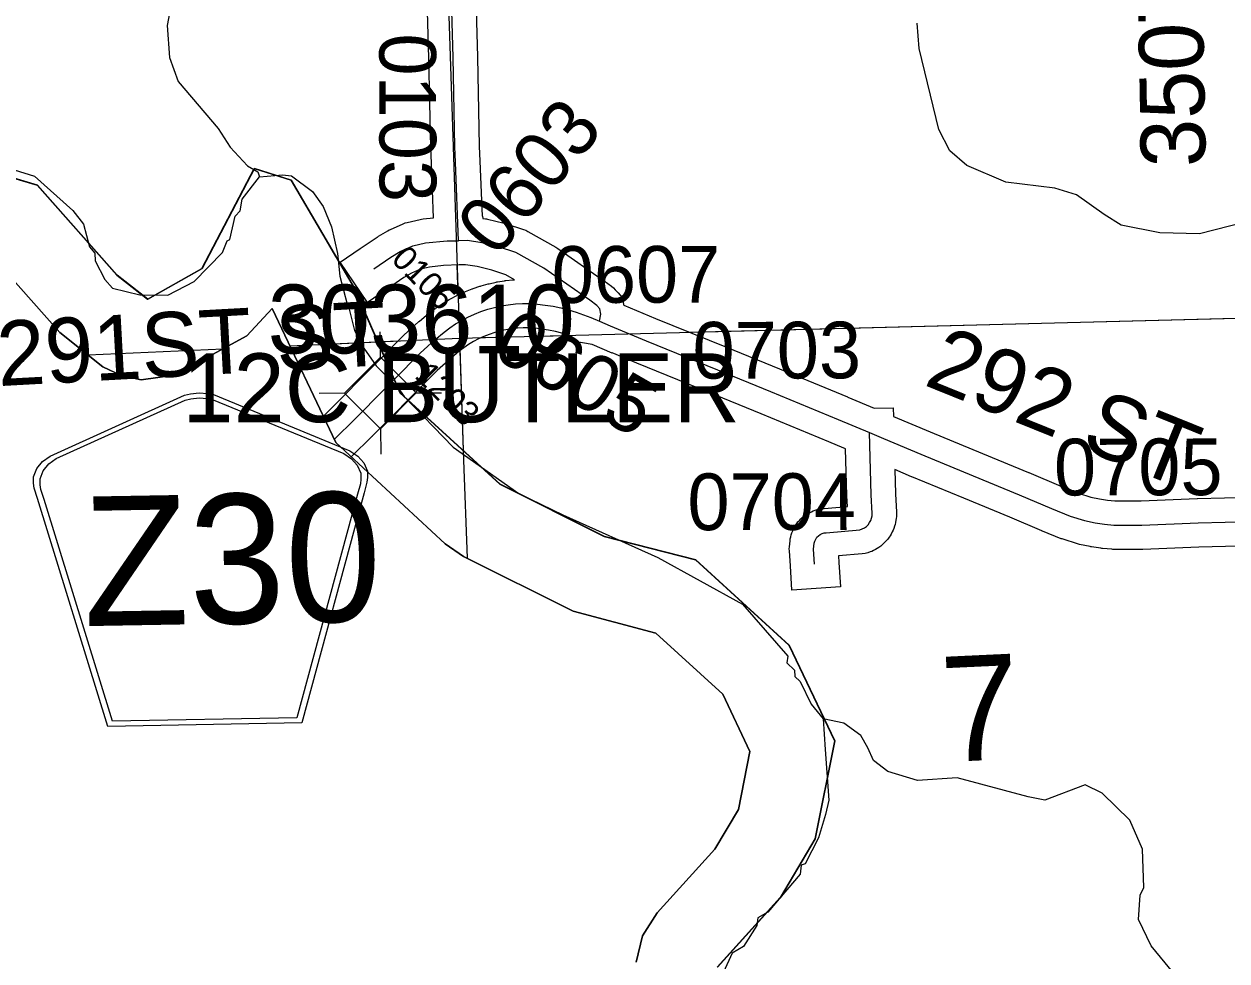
# Model space of a CAD drawing. Extents: x 128.7 to 185.5, y -21.4 to 12.6.
# Drawn here: x 157.877 to 159.363, y -14.656 to -13.499 of the extents above; entities that cross this region are included whole.
import ezdxf

# ---------------------------------------------------------------- set-up
doc = ezdxf.new("R2010")
doc.units = 0
for name, color, linetype in [('tdCoClipBndry', 7, 'Continuous'), ('tdCoCoBndry', 7, 'Continuous'), ('tdCoCoBndryPart', 7, 'Continuous'), ('tdCoHydroRiver', 7, 'Continuous'), ('tdCoSecRdNmbr', 7, 'Continuous'), ('tdCoSecRdTxt', 7, 'Continuous'), ('tdCoSecRteBand', 7, 'Continuous'), ('tdCoSecRteCL', 7, 'Continuous'), ('tdCoSectLine', 7, 'Continuous'), ('tdCoSectLinePart', 7, 'Continuous'), ('tdCoSectNmbr', 7, 'Continuous'), ('tdCoShieldCoRteHrd', 7, 'Continuous'), ('tdCoStrucSec', 7, 'Continuous'), ('tdCoStrucSecCoName', 7, 'Continuous'), ('tdCoStrucSecFHWANum', 7, 'Continuous'), ('tdCoSurfAsphalt', 7, 'Continuous'), ('tdCoSurfGravel', 7, 'Continuous'), ('tdCoTwpBndryShd', 7, 'Continuous')]:
    doc.layers.add(name, color=color, linetype=linetype)

msp = doc.modelspace()

# ---------------------------------------------------------------- linework, layer by layer
at = {"layer": 'tdCoClipBndry'}
msp.add_lwpolyline([(158.6337, -14.6577), (158.6413, -14.6249), (158.6594, -14.5965), (158.7306, -14.5181), (158.7598, -14.4689), (158.7741, -14.3973), (158.7404, -14.3266), (158.6579, -14.2511), (158.5557, -14.2239), (158.4202, -14.1564), (158.3975, -14.1408), (158.2626, -14.0156), (158.1839, -13.8501), (158.1524, -13.884), (158.0633, -13.9326), (158.0219, -13.938), (157.9973, -13.9329), (157.9748, -13.9219), (157.9214, -13.8795), (157.8377, -13.7853)], dxfattribs=at)
at = {"layer": 'tdCoCoBndry'}
for p, q in [((157.8938, -13.6975), (157.7695, -13.6609)), ((157.7695, -13.6609), (157.8938, -13.6975)), ((158.1619, -13.6772), (158.0973, -13.8008)), ((158.0973, -13.8008), (158.1619, -13.6772)), ((158.2075, -13.6914), (158.1619, -13.6772)), ((158.1619, -13.6772), (158.2075, -13.6914)), ((157.9925, -13.8088), (157.8938, -13.6975)), ((157.8938, -13.6975), (157.9925, -13.8088)), ((158.2854, -13.8251), (158.2075, -13.6914)), ((158.2075, -13.6914), (158.2854, -13.8251)), ((158.0973, -13.8008), (158.0301, -13.8384)), ((158.0301, -13.8384), (158.0973, -13.8008)), ((158.0301, -13.8384), (157.9925, -13.8088)), ((157.9925, -13.8088), (158.0301, -13.8384)), ((158.3418, -13.9541), (158.2854, -13.8251)), ((158.2854, -13.8251), (158.3418, -13.9541)), ((158.4654, -14.067), (158.3418, -13.9541)), ((158.3418, -13.9541), (158.4654, -14.067)), ((158.5943, -14.1316), (158.4654, -14.067)), ((158.4654, -14.067), (158.5943, -14.1316)), ((158.7073, -14.1604), (158.5943, -14.1316)), ((158.5943, -14.1316), (158.7073, -14.1604)), ((158.8227, -14.266), (158.7073, -14.1604)), ((158.7073, -14.1604), (158.8227, -14.266)), ((158.879, -14.3843), (158.8227, -14.266)), ((158.8227, -14.266), (158.879, -14.3843)), ((158.8548, -14.5052), (158.879, -14.3843)), ((158.879, -14.3843), (158.8548, -14.5052)), ((158.8118, -14.5777), (158.8548, -14.5052)), ((158.8548, -14.5052), (158.8118, -14.5777)), ((158.7338, -14.6637), (158.8118, -14.5777)), ((158.8118, -14.5777), (158.7338, -14.6637))]:
    msp.add_line(p, q, dxfattribs=at)
for points in [[(157.7692, -13.6609), (157.8934, -13.6975), (157.9921, -13.8088), (158.0297, -13.8384), (158.0969, -13.8008), (158.1615, -13.6772), (158.2072, -13.6914), (158.285, -13.8251), (158.3414, -13.9541), (158.465, -14.067), (158.5939, -14.1316), (158.7069, -14.1604), (158.8223, -14.266), (158.8787, -14.3843), (158.8544, -14.5052), (158.8114, -14.5777), (158.7334, -14.6637)], [(158.7338, -14.6637), (158.8118, -14.5777), (158.8548, -14.5052), (158.879, -14.3843), (158.8227, -14.266), (158.7073, -14.1604), (158.5943, -14.1316), (158.4654, -14.067), (158.3418, -13.9541), (158.2854, -13.8251), (158.2075, -13.6914), (158.1619, -13.6772), (158.0973, -13.8008), (158.0301, -13.8384), (157.9925, -13.8088), (157.8938, -13.6975), (157.7695, -13.6609)], [(158.7338, -14.6637), (158.8118, -14.5777), (158.8548, -14.5052), (158.879, -14.3843), (158.8227, -14.266), (158.7073, -14.1604), (158.5943, -14.1316), (158.4654, -14.067), (158.3418, -13.9541), (158.2854, -13.8251), (158.2075, -13.6914), (158.1619, -13.6772), (158.0973, -13.8008), (158.0301, -13.8384), (157.9925, -13.8088), (157.8938, -13.6975), (157.7695, -13.6609)], [(157.8377, -13.7853), (157.9214, -13.8795), (157.9748, -13.9219), (157.9973, -13.9329), (158.0219, -13.938), (158.0633, -13.9326), (158.1524, -13.884), (158.1839, -13.8501), (158.2626, -14.0156), (158.3975, -14.1408), (158.4202, -14.1564), (158.5557, -14.2239), (158.6579, -14.2511), (158.7404, -14.3266), (158.7741, -14.3973), (158.7598, -14.4689), (158.7306, -14.5181), (158.6594, -14.5965), (158.6413, -14.6249), (158.6337, -14.6577)]]:
    msp.add_lwpolyline(points, dxfattribs=at)
at = {"layer": 'tdCoCoBndryPart'}
for points in [[(157.7692, -13.6609), (157.8934, -13.6975), (157.9921, -13.8088), (158.0297, -13.8384), (158.0969, -13.8008), (158.1615, -13.6772), (158.2072, -13.6914), (158.2622, -13.7858)], [(158.2909, -13.8384), (158.3212, -13.9079)], [(158.3512, -13.963), (158.465, -14.067), (158.5939, -14.1316), (158.7069, -14.1604), (158.8223, -14.266), (158.8787, -14.3843), (158.8544, -14.5052), (158.8114, -14.5777), (158.7334, -14.6637)]]:
    msp.add_lwpolyline(points, dxfattribs=at)
at = {"layer": 'tdCoHydroRiver'}
for points in [[(158.0594, -13.472), (158.0541, -13.5006), (158.0571, -13.5399), (158.0676, -13.5695), (158.1171, -13.6278), (158.1321, -13.6509), (158.1535, -13.6738), (158.1663, -13.6812), (158.1681, -13.6875)], [(159.3856, -13.7433), (159.3293, -13.758), (159.2803, -13.7566), (159.2326, -13.7472), (159.2116, -13.7338), (159.1776, -13.7097), (159.1505, -13.7012), (159.0902, -13.6939), (159.0421, -13.6735), (159.021, -13.6554), (159.0074, -13.629), (158.9833, -13.5289), (158.9806, -13.4974)], [(157.8025, -13.6595), (157.8903, -13.6864), (157.9376, -13.7289), (157.9508, -13.7458), (157.9581, -13.7739), (157.9647, -13.7816), (157.9651, -13.7911), (157.977, -13.8143), (157.9868, -13.825), (158.0203, -13.8333), (158.055, -13.8336), (158.0875, -13.8167), (158.1226, -13.7807), (158.1284, -13.7663), (158.1314, -13.7646), (158.1383, -13.7359), (158.1444, -13.7294), (158.147, -13.7151), (158.1681, -13.6875), (158.1965, -13.6849), (158.2076, -13.6861), (158.2335, -13.7057), (158.2468, -13.7241), (158.2572, -13.749), (158.2647, -13.7819), (158.2673, -13.8102), (158.2764, -13.8446), (158.2781, -13.8477), (158.2855, -13.8774), (158.2973, -13.8991), (158.3123, -13.9207), (158.3384, -13.9466), (158.3468, -13.9589), (158.4074, -14.0215), (158.4884, -14.0785), (158.543, -14.105), (158.6601, -14.1576), (158.7648, -14.2154), (158.8208, -14.2797), (158.8195, -14.2877), (158.8293, -14.2968), (158.8296, -14.3047), (158.8361, -14.3108), (158.8497, -14.3387), (158.8646, -14.3571), (158.8669, -14.3947), (158.8717, -14.4576), (158.8675, -14.4751), (158.8587, -14.5038), (158.8422, -14.536), (158.8375, -14.5377), (158.8362, -14.5488), (158.7962, -14.596), (158.7837, -14.6027), (158.7825, -14.6122), (158.766, -14.6381), (158.7521, -14.6465), (158.7287, -14.6978)], [(159.3405, -14.7233), (159.2696, -14.6374), (159.2542, -14.6048), (159.2563, -14.5748), (159.2607, -14.5652), (159.259, -14.5179), (159.2435, -14.4821), (159.2091, -14.4486), (159.1882, -14.4383), (159.1384, -14.4574), (159.1177, -14.4535), (159.03, -14.4298), (158.9812, -14.4332), (158.9444, -14.4219), (158.9266, -14.4084), (158.9197, -14.3928), (158.9112, -14.3774), (158.8901, -14.3624), (158.8646, -14.3571)]]:
    msp.add_lwpolyline(points, dxfattribs=at)
at = {"layer": 'tdCoSecRteBand'}
for points in [[(158.2471, -13.9829), (158.265, -13.9655), (158.3009, -13.9292), (158.3133, -13.9167), (158.3454, -13.8841), (158.346, -13.8834), (158.3467, -13.8828), (158.3651, -13.8662), (158.3655, -13.8659), (158.3659, -13.8655), (158.3769, -13.8563), (158.3776, -13.8558), (158.3782, -13.8553), (158.3852, -13.85), (158.3858, -13.8495), (158.3865, -13.8491), (158.3938, -13.8442), (158.3944, -13.8438), (158.3951, -13.8434), (158.4026, -13.8389), (158.4033, -13.8385), (158.404, -13.8381), (158.4118, -13.8341), (158.4125, -13.8337), (158.4132, -13.8333), (158.4211, -13.8297), (158.4219, -13.8294), (158.4226, -13.8291), (158.4308, -13.8259), (158.4315, -13.8256), (158.4323, -13.8253), (158.4405, -13.8225), (158.4413, -13.8223), (158.4421, -13.8221), (158.4505, -13.8197), (158.4513, -13.8195), (158.4521, -13.8194), (158.4606, -13.8175), (158.4614, -13.8173), (158.4622, -13.8172), (158.4708, -13.8158), (158.4716, -13.8156), (158.4724, -13.8156), (158.4811, -13.8146), (158.4819, -13.8145), (158.4827, -13.8145), (158.4832, -13.8145), (158.4727, -13.8085), (158.4552, -13.8027), (158.437, -13.7983), (158.4228, -13.7962), (158.415, -13.7962), (158.3955, -13.797), (158.3784, -13.7988), (158.3673, -13.8014), (158.3559, -13.8064), (158.3467, -13.8119), (158.3265, -13.8257), (158.3017, -13.8426), (158.2679, -13.793), (158.2927, -13.7761), (158.3136, -13.7618), (158.3144, -13.7613), (158.3152, -13.7608), (158.3268, -13.7539), (158.3283, -13.753), (158.3299, -13.7523), (158.3455, -13.7454), (158.3481, -13.7442), (158.3508, -13.7436), (158.3666, -13.7399), (158.3685, -13.7395), (158.3704, -13.7393), (158.3831, -13.738), (158.3805, -13.6704), (158.3797, -13.6517), (158.3797, -13.6514), (158.3797, -13.6511), (158.3775, -13.5407), (158.3733, -13.3968)], [(158.4333, -13.3949), (158.4375, -13.5391), (158.4375, -13.5393), (158.4375, -13.5394), (158.4397, -13.6496), (158.4404, -13.668), (158.4404, -13.668), (158.4404, -13.6681), (158.4431, -13.736), (158.4439, -13.736), (158.444, -13.7387), (158.4473, -13.7392), (158.4485, -13.7394), (158.4497, -13.7397), (158.4704, -13.7446), (158.4717, -13.7449), (158.4729, -13.7453), (158.4944, -13.7525), (158.4971, -13.7534), (158.4996, -13.7548), (158.5342, -13.7743), (158.5354, -13.775), (158.5366, -13.7758), (158.5933, -13.8153), (158.5937, -13.8156), (158.5941, -13.8159), (158.603, -13.8225), (158.6055, -13.8244), (158.6076, -13.8268), (158.6111, -13.8307), (158.6165, -13.8369), (158.618, -13.845), (158.6182, -13.846), (158.6572, -13.8622), (158.7451, -13.898), (158.8106, -13.9247), (158.8106, -13.9247), (158.8107, -13.9247), (158.8946, -13.9592), (158.8947, -13.9593), (158.8949, -13.9594), (158.9275, -13.9732), (158.9509, -13.9726), (158.9512, -13.9834), (158.9968, -14.0025), (159.0613, -14.0291), (159.0613, -14.0291), (159.0613, -14.0291), (159.1181, -14.0526), (159.1183, -14.0526), (159.1184, -14.0527), (159.1579, -14.0695), (159.1798, -14.0782), (159.1951, -14.083), (159.2059, -14.0853), (159.2158, -14.0868), (159.2249, -14.0876)], [(159.394, -14.1434), (159.3616, -14.144), (159.3286, -14.1448), (159.2592, -14.1476), (159.2586, -14.1476), (159.258, -14.1476), (159.2236, -14.1476), (159.2224, -14.1476), (159.2211, -14.1475), (159.2096, -14.1465), (159.2087, -14.1464), (159.2077, -14.1462), (159.196, -14.1445), (159.1952, -14.1443), (159.1943, -14.1442), (159.1813, -14.1414), (159.18, -14.1411), (159.1786, -14.1407), (159.1609, -14.1352), (159.1598, -14.1348), (159.1587, -14.1344), (159.1354, -14.1251), (159.1351, -14.125), (159.1348, -14.1249), (159.0951, -14.108), (159.0384, -14.0845), (158.9739, -14.0579), (158.9738, -14.0579), (158.9737, -14.0579), (158.953, -14.0491), (158.9538, -14.079), (158.955, -14.1015), (158.955, -14.1028), (158.955, -14.1041), (158.9549, -14.1072), (158.9548, -14.1094), (158.9544, -14.1117), (158.9538, -14.1146), (158.9534, -14.1169), (158.9527, -14.119), (158.9517, -14.1219), (158.9509, -14.124), (158.9498, -14.126), (158.9484, -14.1287), (158.9474, -14.1307), (158.946, -14.1325), (158.9442, -14.135), (158.9428, -14.1368), (158.9412, -14.1384), (158.9391, -14.1405), (158.9374, -14.1421), (158.9356, -14.1435), (158.9332, -14.1452), (158.9313, -14.1466), (158.9293, -14.1476), (158.9266, -14.149), (158.9246, -14.1501), (158.9224, -14.1508), (158.9196, -14.1518), (158.9162, -14.1529), (158.9126, -14.1532), (158.8834, -14.1558), (158.8839, -14.164), (158.8859, -14.1939), (158.826, -14.1979), (158.824, -14.168), (158.8228, -14.1495), (158.8227, -14.147), (158.8229, -14.1446), (158.8236, -14.137), (158.8239, -14.1346), (158.8245, -14.1323), (158.8251, -14.1297), (158.8258, -14.1272), (158.8269, -14.1249), (158.8279, -14.1225), (158.829, -14.1201), (158.8305, -14.118), (158.832, -14.1158), (158.8334, -14.1136), (158.8352, -14.1118), (158.8371, -14.1099), (158.8389, -14.108), (158.841, -14.1065), (158.8431, -14.105), (158.8452, -14.1034), (158.8475, -14.1023), (158.8499, -14.1011), (158.8522, -14.1), (158.8547, -14.0993), (158.8572, -14.0985), (158.8597, -14.0978), (158.8623, -14.0975), (158.8649, -14.0972), (158.8653, -14.0972), (158.8656, -14.0971), (158.8945, -14.0946), (158.8938, -14.0818), (158.8938, -14.0814), (158.8938, -14.081), (158.8922, -14.0235), (158.8824, -14.0193), (158.8715, -14.0146), (158.7879, -13.9802), (158.7225, -13.9536), (158.7225, -13.9536), (158.7225, -13.9536), (158.6345, -13.9177), (158.6344, -13.9177), (158.6343, -13.9176), (158.6039, -13.905), (158.6038, -13.9052), (158.5793, -13.8947), (158.553, -13.8898), (158.554, -13.8844), (158.55, -13.883), (158.5419, -13.8806), (158.5337, -13.8785), (158.5254, -13.8768), (158.5171, -13.8755), (158.5087, -13.8745), (158.5007, -13.8739), (158.4939, -13.874), (158.4868, -13.8743), (158.4797, -13.8751), (158.4727, -13.8763), (158.4657, -13.8778), (158.4588, -13.8797), (158.4521, -13.882), (158.4454, -13.8846), (158.4389, -13.8875), (158.4326, -13.8909), (158.4265, -13.8945), (158.4206, -13.8985), (158.4149, -13.9028), (158.4049, -13.9112), (158.3875, -13.9268), (158.356, -13.9588), (158.3436, -13.9713), (158.3436, -13.9714), (158.3436, -13.9714), (158.3075, -14.0079), (158.3073, -14.0081), (158.307, -14.0083), (158.2819, -14.0327), (158.2815, -14.0331)], [(159.2249, -14.0876), (159.2574, -14.0876), (159.3264, -14.0848), (159.3267, -14.0848), (159.3269, -14.0848), (159.3602, -14.084), (159.3603, -14.084), (159.3604, -14.084), (159.3936, -14.0834)]]:
    msp.add_lwpolyline(points, dxfattribs=at)
at = {"layer": 'tdCoSecRteCL'}
for points in [[(158.4142, -13.7663), (158.4104, -13.6692), (158.4097, -13.6505), (158.4075, -13.54), (158.4033, -13.3957)], [(158.3096, -13.8009), (158.3305, -13.7866), (158.3421, -13.7797), (158.3577, -13.7728), (158.3734, -13.7691), (158.4001, -13.7664), (158.4142, -13.7663)], [(158.5881, -13.8658), (158.5897, -13.8571), (158.5885, -13.8505), (158.585, -13.8465), (158.5761, -13.8399), (158.5194, -13.8004), (158.4849, -13.7809), (158.4634, -13.7738), (158.4427, -13.7689), (158.425, -13.7661), (158.4142, -13.7663)], [(158.2607, -14.0115), (158.2861, -13.9868), (158.3223, -13.9503), (158.3346, -13.9377), (158.3668, -13.9051), (158.3852, -13.8885), (158.3962, -13.8793), (158.4032, -13.874), (158.4105, -13.8691), (158.418, -13.8647), (158.4257, -13.8606), (158.4337, -13.857), (158.4418, -13.8538), (158.4501, -13.851), (158.4585, -13.8487), (158.467, -13.8468), (158.4756, -13.8454), (158.4843, -13.8444), (158.493, -13.844), (158.5018, -13.8439), (158.5115, -13.8446), (158.5212, -13.8458), (158.5309, -13.8473), (158.5404, -13.8493), (158.5499, -13.8517), (158.5592, -13.8545), (158.5685, -13.8577), (158.5775, -13.8613), (158.5881, -13.8658)], [(158.5881, -13.8658), (158.6014, -13.8716), (158.6458, -13.8899), (158.7338, -13.9258), (158.7993, -13.9524), (158.8831, -13.987), (158.9217, -14.0034)], [(158.854, -14.166), (158.8527, -14.1475), (158.8535, -14.1399), (158.8542, -14.1373), (158.8553, -14.1349), (158.8567, -14.1327), (158.8586, -14.1308), (158.8607, -14.1292), (158.8631, -14.1281), (158.8657, -14.1273), (158.8683, -14.127), (158.91, -14.1233), (158.9128, -14.1224), (158.9155, -14.121), (158.918, -14.1192), (158.9201, -14.1171), (158.9219, -14.1146), (158.9233, -14.112), (158.9243, -14.1091), (158.9249, -14.1061), (158.925, -14.1031), (158.9238, -14.0802), (158.9217, -14.0034)], [(158.9217, -14.0034), (158.9392, -14.0108), (158.9853, -14.0302), (159.0498, -14.0568), (159.1067, -14.0803), (159.1465, -14.0973), (159.1698, -14.1065), (159.1875, -14.1121), (159.2006, -14.1148), (159.2122, -14.1166), (159.2236, -14.1176), (159.258, -14.1176), (159.3276, -14.1148), (159.361, -14.114), (159.3941, -14.1134), (159.417, -14.114), (159.4302, -14.114)]]:
    msp.add_lwpolyline(points, dxfattribs=at)
at = {"layer": 'tdCoSectLine'}
for points in [[(158.3825, -12.8911), (158.4151, -13.8867)], [(158.4151, -13.8867), (159.422, -13.8608)], [(158.2058, -13.8961), (158.4151, -13.8867)], [(158.4151, -13.8867), (158.4204, -14.0373), (158.4247, -14.1586)], [(157.9564, -13.9073), (158.1233, -13.8998)]]:
    msp.add_lwpolyline(points, dxfattribs=at)
at = {"layer": 'tdCoSectLinePart'}
for points in [[(158.4121, -13.7963), (158.4134, -13.8331)], [(158.6992, -13.8794), (159.3921, -13.8615)], [(158.2058, -13.8961), (158.339, -13.8901)], [(158.4421, -13.886), (158.5485, -13.8833)], [(157.9564, -13.9073), (158.1233, -13.8998)], [(158.4157, -13.9023), (158.4204, -14.0373), (158.4247, -14.1586)]]:
    msp.add_lwpolyline(points, dxfattribs=at)
at = {"layer": 'tdCoShieldCoRteHrd'}
for points in [[(157.9809, -14.3663), (157.894, -14.0849), (157.8899, -14.0718), (157.8891, -14.0659), (157.8889, -14.0581), (157.893, -14.0477), (157.9001, -14.0391), (157.9096, -14.0323), (158.0756, -13.957), (158.0831, -13.9553), (158.0935, -13.9542), (158.1039, -13.9549), (158.1115, -13.9564), (158.28, -14.0258), (158.2897, -14.0323), (158.2971, -14.0407), (158.3015, -14.0509), (158.3016, -14.0587), (158.301, -14.0646), (158.2974, -14.0779), (158.2204, -14.3621)], [(157.9866, -14.3599), (157.9021, -14.086), (157.8982, -14.0735), (157.8974, -14.0678), (157.8972, -14.0603), (157.9011, -14.0504), (157.908, -14.0421), (157.9171, -14.0355), (158.0764, -13.9633), (158.0836, -13.9616), (158.0936, -13.9605), (158.1036, -13.9612), (158.1108, -13.9627), (158.2726, -14.0293), (158.2819, -14.0356), (158.289, -14.0436), (158.2933, -14.0534), (158.2934, -14.0609), (158.2928, -14.0666), (158.2893, -14.0793), (158.2144, -14.3559)]]:
    msp.add_lwpolyline(points, close=True, dxfattribs=at)
at = {"layer": 'tdCoStrucSec'}
for p, q in [((158.3175, -13.9103), (158.3173, -13.879)), ((158.2734, -13.9548), (158.2421, -13.9549)), ((158.3619, -13.9544), (158.3932, -13.9543)), ((158.3179, -13.9989), (158.318, -14.0302))]:
    msp.add_line(p, q, dxfattribs=at)
msp.add_lwpolyline([(158.2734, -13.9548), (158.3175, -13.9103), (158.3619, -13.9544), (158.3179, -13.9989)], close=True, dxfattribs=at)
at = {"layer": 'tdCoSurfAsphalt'}
msp.add_lwpolyline([(158.2607, -14.0115), (158.2861, -13.9868), (158.3223, -13.9503), (158.3346, -13.9377), (158.3668, -13.9051), (158.3852, -13.8885), (158.3962, -13.8793), (158.4032, -13.874), (158.4105, -13.8691), (158.418, -13.8647), (158.4257, -13.8606), (158.4337, -13.857), (158.4418, -13.8538), (158.4501, -13.851), (158.4585, -13.8487), (158.467, -13.8468), (158.4756, -13.8454), (158.4843, -13.8444), (158.493, -13.844), (158.5018, -13.8439), (158.5115, -13.8446), (158.5212, -13.8458), (158.5309, -13.8473), (158.5404, -13.8493), (158.5499, -13.8517), (158.5592, -13.8545), (158.5685, -13.8577), (158.5775, -13.8613), (158.5881, -13.8658), (158.6014, -13.8716), (158.6458, -13.8899), (158.7338, -13.9258), (158.7993, -13.9524), (158.8831, -13.987), (158.9217, -14.0034), (158.9392, -14.0108), (158.9853, -14.0302), (159.0498, -14.0568), (159.1067, -14.0803), (159.1465, -14.0973), (159.1698, -14.1065), (159.1875, -14.1121), (159.2006, -14.1148), (159.2122, -14.1166), (159.2236, -14.1176), (159.258, -14.1176), (159.3276, -14.1148), (159.361, -14.114), (159.3941, -14.1134)], dxfattribs=at)
at = {"layer": 'tdCoSurfGravel'}
for points in [[(158.4142, -13.7663), (158.4104, -13.6692), (158.4097, -13.6505), (158.4075, -13.54), (158.4033, -13.3957)], [(158.3096, -13.8009), (158.3305, -13.7866), (158.3421, -13.7797), (158.3577, -13.7728), (158.3734, -13.7691), (158.4001, -13.7664), (158.4142, -13.7663)], [(158.5881, -13.8658), (158.5897, -13.8571), (158.5885, -13.8505), (158.585, -13.8465), (158.5761, -13.8399), (158.5194, -13.8004), (158.4849, -13.7809), (158.4634, -13.7738), (158.4427, -13.7689), (158.425, -13.7661), (158.4142, -13.7663)], [(158.854, -14.166), (158.8527, -14.1475), (158.8535, -14.1399), (158.8542, -14.1373), (158.8553, -14.1349), (158.8567, -14.1327), (158.8586, -14.1308), (158.8607, -14.1292), (158.8631, -14.1281), (158.8657, -14.1273), (158.8683, -14.127), (158.91, -14.1233), (158.9128, -14.1224), (158.9155, -14.121), (158.918, -14.1192), (158.9201, -14.1171), (158.9219, -14.1146), (158.9233, -14.112), (158.9243, -14.1091), (158.9249, -14.1061), (158.925, -14.1031), (158.9238, -14.0802), (158.9217, -14.0034)]]:
    msp.add_lwpolyline(points, dxfattribs=at)
at = {"layer": 'tdCoTwpBndryShd'}
msp.add_lwpolyline([(157.7692, -13.6609), (157.8934, -13.6975), (157.9921, -13.8088), (158.0297, -13.8384), (158.0969, -13.8008), (158.1615, -13.6772), (158.2072, -13.6914), (158.285, -13.8251), (158.3414, -13.9541), (158.465, -14.067), (158.5939, -14.1316), (158.7069, -14.1604), (158.8223, -14.266), (158.8787, -14.3843), (158.8544, -14.5052), (158.8114, -14.5777), (158.7334, -14.6637)], dxfattribs=at)

# ---------------------------------------------------------------- texts
at = {"layer": 'tdCoSecRdNmbr'}
for s, height, rotation, p in [('0103', 0.07, 270.1184, (158.3162, -13.5103)), ('0603', 0.07, 50.1184, (158.4609, -13.7888)), ('0105', 0.03, 314.1186, (158.3297, -13.7904)), ('0607', 0.07, 0.1191, (158.5293, -13.8431)), ('0605', 0.07, 330.119, (158.4525, -13.9077)), ('0703', 0.07, 0.1192, (158.7032, -13.9367)), ('1203', 0.03, 315.1188, (158.3585, -13.9345)), ('0705', 0.07, 0.1195, (159.1497, -14.081)), ('0704', 0.07, 0.1192, (158.6969, -14.1239))]:
    msp.add_text(s, height=height, rotation=rotation, dxfattribs=at).set_placement(p)
at = {"layer": 'tdCoSecRdTxt'}
for s, rotation, p in [('350TH AVE', 91, (159.3371, -13.6748)), ('291ST ST', 3.1181, (157.8459, -13.946)), ('292 ST', 337.997, (158.9873, -13.9439))]:
    msp.add_text(s, height=0.08, rotation=rotation, dxfattribs=at).set_placement(p)
at = {"layer": 'tdCoSectNmbr'}
msp.add_text('7', height=0.13, rotation=2.6718, dxfattribs=at).set_placement((159.0133, -14.4105))
at = {"layer": 'tdCoShieldCoRteHrd'}
msp.add_text('Z30', height=0.16, rotation=1, dxfattribs=at).set_placement((157.9514, -14.2425))
at = {"layer": 'tdCoStrucSecCoName'}
msp.add_text('12C BUTLER', height=0.085, dxfattribs=at).set_placement((158.073, -13.9905))
at = {"layer": 'tdCoStrucSecFHWANum'}
msp.add_text('303610', height=0.085, dxfattribs=at).set_placement((158.1784, -13.9055))

doc.saveas('drawing.dxf')
